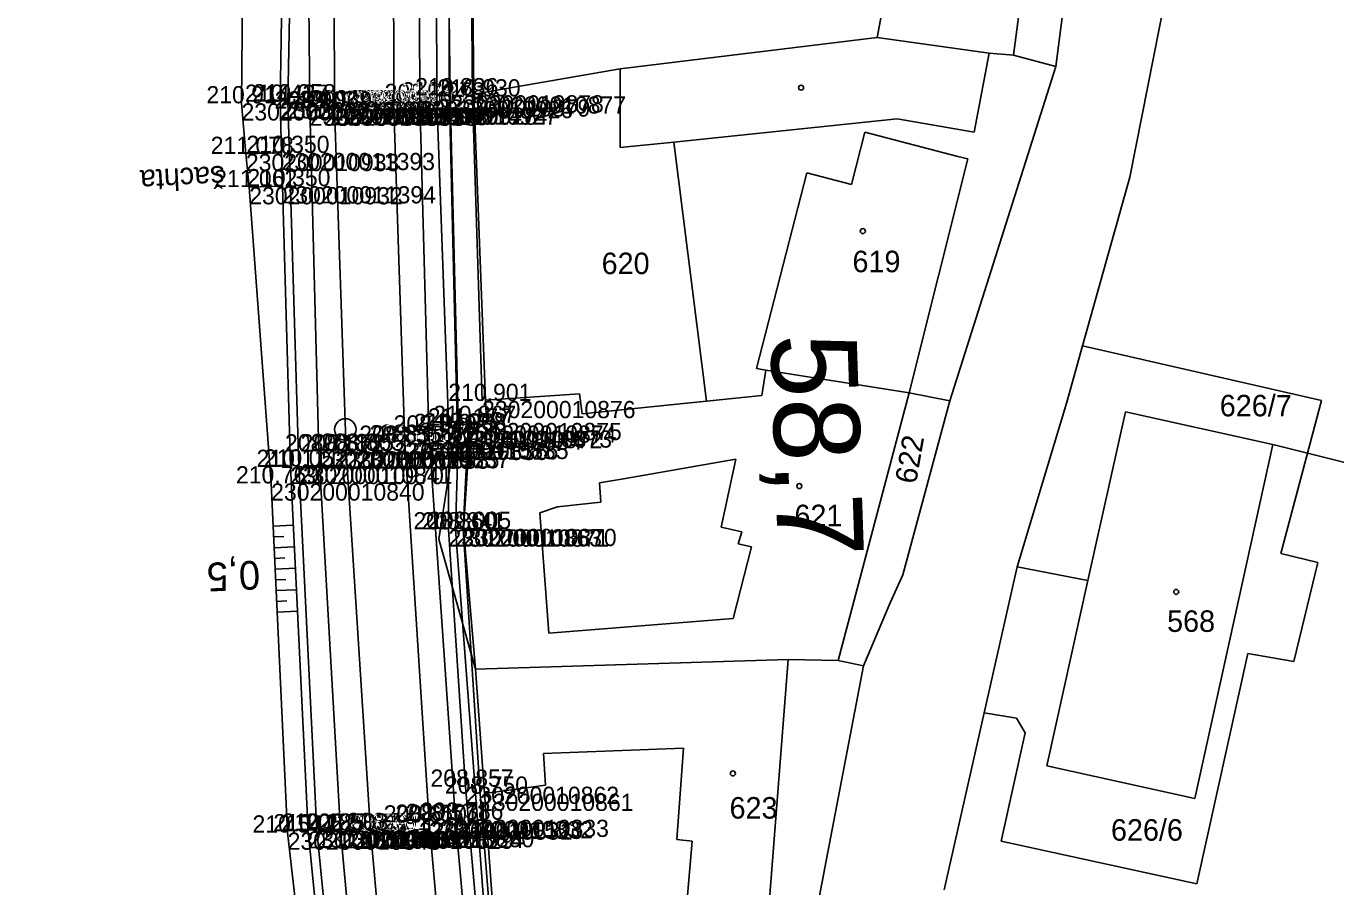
# Model space of a CAD drawing. Extents: x -563148 to -561712, y -1182311 to -1179502.
# Drawn here: x -562591.4 to -562500, y -1180898.9 to -1180838.9 of the extents above; entities that cross this region are included whole.
import ezdxf

# ---------------------------------------------------------------- set-up
doc = ezdxf.new("R2010")
doc.units = 0
for name, color, linetype in [('Vrstva 1', 7, 'Continuous'), ('Vrstva 13', 7, 'Continuous'), ('Vrstva 17', 7, 'Continuous'), ('Vrstva 23', 7, 'Continuous'), ('Vrstva 4', 7, 'Continuous'), ('Vrstva 47', 7, 'Continuous'), ('Vrstva 48', 7, 'Continuous'), ('Vrstva 49', 7, 'Continuous'), ('Vrstva 53', 7, 'Continuous'), ('Vrstva 55', 7, 'Continuous'), ('Vrstva 56', 7, 'Continuous'), ('Vrstva 57', 7, 'Continuous'), ('Vrstva 60', 7, 'Continuous'), ('Vrstva 61', 7, 'Continuous'), ('Vrstva 7', 7, 'Continuous')]:
    doc.layers.add(name, color=color, linetype=linetype)

msp = doc.modelspace()

# ---------------------------------------------------------------- linework, layer by layer
at = {"layer": 'Vrstva 1'}
for points in [[(-562568.447, -1180769.256), (-562569.304, -1180793.968), (-562569.923, -1180820.538), (-562569.851, -1180844.577), (-562569.048, -1180868.505), (-562567.339, -1180894.985), (-562565.256, -1180918.218), (-562562.828, -1180942.165), (-562560.347, -1180966.087), (-562558.006, -1180988.683), (-562555.657, -1181011.477), (-562554.518, -1181022.359), (-562552.403, -1181042.927), (-562550.106, -1181065.457), (-562547.968, -1181086.047), (-562545.847, -1181106.654), (-562542.313, -1181141.048), (-562539.775, -1181165.619)], [(-562564.303, -1180769.263), (-562565.158, -1180794.441), (-562565.748, -1180820.49), (-562565.701, -1180844.542), (-562564.942, -1180867.892), (-562563.243, -1180894.349), (-562561.18, -1180917.623), (-562558.766, -1180941.515), (-562556.288, -1180965.419), (-562553.951, -1180988.015), (-562551.606, -1181010.711), (-562550.463, -1181021.746), (-562548.34, -1181042.363), (-562545.995, -1181064.902), (-562543.875, -1181085.505), (-562541.786, -1181105.972), (-562538.225, -1181140.466), (-562535.703, -1181164.996)]]:
    msp.add_lwpolyline(points, dxfattribs=at)
at = {"layer": 'Vrstva 13'}
for points in [[(-562557.976, -1181010.58), (-562558, -1181010.307), (-562558.079, -1181009.424), (-562559.927, -1180988.799), (-562562.266, -1180966.351), (-562564.717, -1180942.596), (-562567.303, -1180918.218), (-562569.432, -1180894.97), (-562570.95, -1180868.529), (-562571.576, -1180844.614), (-562571.801, -1180820.205), (-562571.006, -1180793.955), (-562570.112, -1180769.35), (-562569.341, -1180744.38), (-562569.271, -1180721.9), (-562569.501, -1180697.948), (-562571.023, -1180670.137), (-562572.171, -1180659.346), (-562572.635, -1180659.406), (-562573.467, -1180659.616), (-562573.33, -1180660.858)], [(-562560.728, -1180762.443), (-562561.766, -1180795.946), (-562562.056, -1180821.54), (-562561.768, -1180843.69), (-562561.192, -1180867.061), (-562561.397, -1180873.968), (-562559.12, -1180904.019)], [(-562561.149, -1181009.131), (-562561.24, -1181008.764), (-562559.947, -1181008.525), (-562560.154, -1181006.289), (-562562.147, -1180984.227), (-562564.005, -1180966.506), (-562565.277, -1180955.253), (-562566.403, -1180942.673), (-562569.1, -1180918.713), (-562570.551, -1180906.501), (-562571.678, -1180895.015), (-562572.932, -1180869.607), (-562573.483, -1180850.031), (-562573.549, -1180847.711), (-562573.649, -1180844.142), (-562573.538, -1180836.828), (-562574.031, -1180828.645), (-562574.084, -1180821.529), (-562574.422, -1180808.724), (-562574.116, -1180795.427), (-562573.88, -1180788.802), (-562572.624, -1180769.58)], [(-562572.217, -1180769.564), (-562573.373, -1180788.797), (-562573.562, -1180795.348), (-562573.924, -1180808.763), (-562573.634, -1180821.501), (-562573.47, -1180828.715), (-562572.964, -1180836.872), (-562573.105, -1180844.114), (-562572.333, -1180869.578), (-562571.079, -1180894.971), (-562569.955, -1180906.437), (-562568.504, -1180918.644), (-562565.806, -1180942.613), (-562564.68, -1180955.193), (-562563.435, -1180966.477), (-562561.225, -1180988.666), (-562559.67, -1181006.209), (-562559.413, -1181008.813), (-562561.149, -1181009.131)], [(-562559.663, -1180903.711), (-562560.701, -1180891.906), (-562561.896, -1180873.961), (-562561.862, -1180867.101), (-562562.709, -1180843.979), (-562562.772, -1180820.658), (-562562.354, -1180796.537), (-562561.447, -1180770.019)]]:
    msp.add_lwpolyline(points, dxfattribs=at)
at = {"layer": 'Vrstva 17'}
msp.add_lwpolyline([(-562559.404, -1180772.036), (-562560.194, -1180796.136), (-562560.44, -1180820.571), (-562560.214, -1180843.77), (-562559.552, -1180865.006)], dxfattribs=at)
at = {"layer": 'Vrstva 23'}
msp.add_lwpolyline([(-562560.511, -1180866.54), (-562560.868, -1180873.926), (-562559.697, -1180892.393), (-562558.883, -1180902.514), (-562557.847, -1180907.545)], dxfattribs=at)
at = {"layer": 'Vrstva 4'}
for points in [[(-562548.401, -1181107.417), (-562550.317, -1181086.48), (-562552.348, -1181066.066), (-562554.262, -1181043.149), (-562556.331, -1181022.59), (-562557.976, -1181010.58), (-562558, -1181010.307), (-562558.079, -1181009.424), (-562559.927, -1180988.799), (-562562.266, -1180966.351), (-562564.717, -1180942.596), (-562567.303, -1180918.218), (-562569.432, -1180894.97), (-562570.95, -1180868.529), (-562571.576, -1180844.614), (-562571.801, -1180820.205), (-562571.006, -1180793.955), (-562570.112, -1180769.35), (-562569.341, -1180744.38), (-562569.271, -1180721.9), (-562569.501, -1180697.948), (-562571.023, -1180670.137), (-562572.171, -1180659.346)], [(-562561.997, -1180660.623), (-562561.57, -1180669.053), (-562560.795, -1180699.571), (-562561.474, -1180721.983), (-562562.677, -1180769.239), (-562563.536, -1180794.555), (-562563.999, -1180820.485), (-562563.902, -1180844.088), (-562563.277, -1180867.211), (-562561.411, -1180894.209), (-562559.327, -1180917.369), (-562556.979, -1180941.413), (-562554.469, -1180965.098), (-562552.194, -1180988.078), (-562550.096, -1181008.72), (-562550.049, -1181009.182), (-562549.687, -1181012.277), (-562549.184, -1181015.02), (-562548.066, -1181022.403), (-562546.039, -1181042.458), (-562543.415, -1181064.622), (-562541.447, -1181085.622), (-562540.154, -1181099.369), (-562539.809, -1181101.815)]]:
    msp.add_lwpolyline(points, dxfattribs=at)
at = {"layer": 'Vrstva 47'}
msp.add_lwpolyline([(-562576.036, -1180847.781), (-562573.549, -1180847.711), (-562573.483, -1180850.031), (-562575.801, -1180850.097), (-562576.036, -1180847.781)], dxfattribs=at)
at = {"layer": 'Vrstva 48'}
for p, q in [((-562574.133, -1180873.74), (-562572.731, -1180873.674)), ((-562574.098, -1180874.489), (-562573.396, -1180874.456)), ((-562574.062, -1180875.239), (-562572.657, -1180875.172)), ((-562574.027, -1180875.988), (-562573.324, -1180875.955)), ((-562573.991, -1180876.737), (-562572.583, -1180876.67)), ((-562573.956, -1180877.486), (-562573.251, -1180877.453)), ((-562573.92, -1180878.235), (-562572.509, -1180878.169)), ((-562573.885, -1180878.984), (-562573.179, -1180878.951)), ((-562573.85, -1180879.734), (-562572.436, -1180879.667))]:
    msp.add_line(p, q, dxfattribs=at)
at = {"layer": 'Vrstva 49'}
for points in [[(-562607.064, -1180549.862), (-562600.314, -1180558.283), (-562595.543, -1180566.426), (-562592.496, -1180573.315), (-562587.393, -1180592.43), (-562581.787, -1180618.444), (-562580.686, -1180630.779), (-562580.558, -1180637.368), (-562579.835, -1180644.397), (-562578.413, -1180651.095), (-562577.117, -1180660.503), (-562575.242, -1180669.932), (-562574.805, -1180684.994), (-562573.827, -1180697.073), (-562573.884, -1180726.371), (-562573.545, -1180743.64), (-562573.704, -1180769.923), (-562575.516, -1180794.984), (-562576.126, -1180821.969), (-562576.339, -1180844.251), (-562576.036, -1180847.781)], [(-562572.624, -1180769.58), (-562573.88, -1180788.802), (-562574.116, -1180795.427), (-562574.422, -1180808.724), (-562574.084, -1180821.529), (-562574.031, -1180828.645), (-562573.538, -1180836.828), (-562573.649, -1180844.142), (-562573.549, -1180847.711), (-562573.483, -1180850.031), (-562572.932, -1180869.607), (-562571.678, -1180895.015), (-562570.551, -1180906.501), (-562569.1, -1180918.713), (-562566.403, -1180942.673), (-562565.277, -1180955.253), (-562564.005, -1180966.506), (-562562.147, -1180984.227), (-562560.154, -1181006.289), (-562559.947, -1181008.525), (-562561.24, -1181008.764)], [(-562575.801, -1180850.097), (-562574.274, -1180870.757), (-562573.123, -1180895.103), (-562570.405, -1180918.84), (-562567.628, -1180942.893), (-562565.837, -1180965.772), (-562563.388, -1180986.541), (-562561.24, -1181008.764)]]:
    msp.add_lwpolyline(points, dxfattribs=at)
at = {"layer": 'Vrstva 53'}
for p, q in [((-562561.81, -1180811.3), (-562561.86, -1180843.17)), ((-562561.86, -1180843.17), (-562561.3, -1180866.41)), ((-562561.3, -1180866.41), (-562562.56, -1180874.65)), ((-562562.56, -1180874.65), (-562560.01, -1180883.71)), ((-562560.01, -1180883.71), (-562559.38, -1180892.38)), ((-562559.38, -1180892.38), (-562558.65, -1180902.29))]:
    msp.add_line(p, q, dxfattribs=at)
at = {"layer": 'Vrstva 55'}
for p, q in [((-562560.47, -1180816.34), (-562560.12, -1180843.61)), ((-562519.5, -1180841.68), (-562518.27, -1180832.07)), ((-562531.98, -1180839.66), (-562531.53, -1180837.31)), ((-562531.98, -1180839.66), (-562549.91, -1180841.84)), ((-562524.16, -1180840.76), (-562531.98, -1180839.66)), ((-562522.46, -1180840.9), (-562524.16, -1180840.76)), ((-562526.92, -1180864.99), (-562519.5, -1180841.68)), ((-562519.5, -1180841.68), (-562522.46, -1180840.9)), ((-562549.91, -1180841.84), (-562560.12, -1180843.61)), ((-562549.91, -1180847.34), (-562549.91, -1180841.84)), ((-562560.12, -1180843.61), (-562559.32, -1180864.94)), ((-562546.18, -1180846.95), (-562549.91, -1180847.34)), ((-562543.88, -1180865.01), (-562546.18, -1180846.95)), ((-562518.74, -1180865.08), (-562517.64, -1180861.16)), ((-562517.64, -1180861.16), (-562500.96, -1180864.98)), ((-562539.74, -1180862.86), (-562540.02, -1180864.62)), ((-562529.75, -1180864.45), (-562539.74, -1180862.86)), ((-562552.75, -1180864.51), (-562559.32, -1180864.94)), ((-562552.56, -1180865.9), (-562552.75, -1180864.51)), ((-562540.02, -1180864.62), (-562543.88, -1180865.01)), ((-562529.75, -1180864.45), (-562534.69, -1180883.11)), ((-562526.92, -1180864.99), (-562529.75, -1180864.45)), ((-562559.32, -1180864.94), (-562559.25, -1180866.36)), ((-562543.88, -1180865.01), (-562552.56, -1180865.9)), ((-562530.2, -1180877.13), (-562526.92, -1180864.99)), ((-562518.74, -1180865.08), (-562522.2, -1180876.57)), ((-562500.96, -1180864.98), (-562501.94, -1180868.65)), ((-562560.37, -1180866.53), (-562561.3, -1180866.41)), ((-562559.25, -1180866.36), (-562560.37, -1180866.53)), ((-562517.27, -1180877.53), (-562514.66, -1180865.76)), ((-562514.66, -1180865.76), (-562504.37, -1180868.05)), ((-562504.37, -1180868.05), (-562509.82, -1180892.74)), ((-562504.37, -1180868.05), (-562501.94, -1180868.65)), ((-562501.94, -1180868.65), (-562503.8, -1180875.64)), ((-562501.94, -1180868.65), (-562498.7, -1180869.45)), ((-562503.8, -1180875.64), (-562501.22, -1180876.28)), ((-562501.22, -1180876.28), (-562502.89, -1180883.18)), ((-562531.08, -1180879.09), (-562530.2, -1180877.13)), ((-562524.51, -1180886.75), (-562522.2, -1180876.57)), ((-562522.2, -1180876.57), (-562517.27, -1180877.53)), ((-562520.14, -1180890.46), (-562517.27, -1180877.53)), ((-562532.93, -1180883.47), (-562531.08, -1180879.09)), ((-562506.12, -1180882.61), (-562509.68, -1180898.68)), ((-562502.89, -1180883.18), (-562506.12, -1180882.61)), ((-562538.19, -1180883.04), (-562560.01, -1180883.71)), ((-562534.69, -1180883.11), (-562538.19, -1180883.04)), ((-562536.15, -1180900.24), (-562532.93, -1180883.47)), ((-562532.93, -1180883.47), (-562534.69, -1180883.11)), ((-562527.31, -1180899.09), (-562524.51, -1180886.75)), ((-562524.51, -1180886.75), (-562522.26, -1180887.12)), ((-562522.26, -1180887.12), (-562521.66, -1180888.15)), ((-562523.32, -1180895.71), (-562521.66, -1180888.15)), ((-562509.82, -1180892.74), (-562520.14, -1180890.46)), ((-562509.68, -1180898.68), (-562523.32, -1180895.71))]:
    msp.add_line(p, q, dxfattribs=at)
at = {"layer": 'Vrstva 56'}
for p, q in [((-562520.6, -1180826.79), (-562522.46, -1180840.9)), ((-562514.35, -1180849.4), (-562510.87, -1180831.78)), ((-562524.16, -1180840.76), (-562525.2, -1180846.26)), ((-562530.59, -1180845.33), (-562546.18, -1180846.95)), ((-562525.2, -1180846.26), (-562530.59, -1180845.33)), ((-562533.76, -1180849.91), (-562532.85, -1180846.26)), ((-562532.85, -1180846.26), (-562526.34, -1180847.95)), ((-562525.66, -1180848.13), (-562529.75, -1180864.45)), ((-562526.34, -1180847.95), (-562525.66, -1180848.13)), ((-562540.4, -1180862.75), (-562536.89, -1180849.09)), ((-562536.89, -1180849.09), (-562533.76, -1180849.91)), ((-562517.64, -1180861.16), (-562514.35, -1180849.4)), ((-562539.74, -1180862.86), (-562540.4, -1180862.75)), ((-562560.37, -1180866.53), (-562560.86, -1180873.92)), ((-562549.68, -1180870.43), (-562541.84, -1180869.06)), ((-562541.84, -1180869.06), (-562542.86, -1180873.81)), ((-562551.35, -1180870.72), (-562549.68, -1180870.43)), ((-562551.27, -1180872.06), (-562551.35, -1180870.72)), ((-562555.53, -1180872.8), (-562554.28, -1180872.38)), ((-562554.9, -1180881.19), (-562555.53, -1180872.8)), ((-562554.28, -1180872.38), (-562551.27, -1180872.06)), ((-562560.86, -1180873.92), (-562560.01, -1180883.71)), ((-562542.86, -1180873.81), (-562541.42, -1180874.14)), ((-562541.42, -1180874.14), (-562541.69, -1180874.96)), ((-562540.75, -1180875.17), (-562542.03, -1180880.17)), ((-562541.69, -1180874.96), (-562540.75, -1180875.17)), ((-562542.03, -1180880.17), (-562554.9, -1180881.19)), ((-562538.19, -1180883.04), (-562539.49, -1180899.74)), ((-562545.5, -1180889.22), (-562555.27, -1180889.6)), ((-562545.97, -1180895.59), (-562545.5, -1180889.22)), ((-562555.27, -1180889.6), (-562555.13, -1180891.8)), ((-562555.13, -1180891.8), (-562559.38, -1180892.38)), ((-562544.9, -1180895.7), (-562545.97, -1180895.59)), ((-562545.21, -1180899.5), (-562544.9, -1180895.7))]:
    msp.add_line(p, q, dxfattribs=at)
at = {"layer": 'Vrstva 57'}
for centre in [(-562537.289, -1180843.16), (-562532.98, -1180853.16), (-562537.41, -1180870.94), (-562511.11, -1180878.32), (-562542.049, -1180890.98)]:
    msp.add_circle(centre, 0.175, dxfattribs=at)
at = {"layer": 'Vrstva 60'}
for p, q in [((-562576.339, -1180844.251), (-562576.339, -1180844.251)), ((-562573.649, -1180844.142), (-562573.649, -1180844.142)), ((-562573.105, -1180844.114), (-562573.105, -1180844.114)), ((-562569.128, -1180844.532), (-562569.128, -1180844.532)), ((-562565.701, -1180844.542), (-562565.701, -1180844.542)), ((-562564.98, -1180844.541), (-562564.98, -1180844.541)), ((-562563.902, -1180844.088), (-562563.902, -1180844.088)), ((-562562.709, -1180843.979), (-562562.709, -1180843.979)), ((-562561.768, -1180843.69), (-562561.768, -1180843.69)), ((-562560.214, -1180843.77), (-562560.214, -1180843.77)), ((-562571.576, -1180844.614), (-562571.576, -1180844.614)), ((-562570.574, -1180844.621), (-562570.574, -1180844.621)), ((-562569.851, -1180844.577), (-562569.851, -1180844.577)), ((-562566.422, -1180844.543), (-562566.422, -1180844.543)), ((-562576.036, -1180847.781), (-562576.036, -1180847.781)), ((-562573.549, -1180847.711), (-562573.549, -1180847.711)), ((-562575.801, -1180850.097), (-562575.801, -1180850.097)), ((-562573.483, -1180850.031), (-562573.483, -1180850.031)), ((-562559.552, -1180865.006), (-562559.552, -1180865.006)), ((-562563.277, -1180867.211), (-562563.277, -1180867.211)), ((-562561.862, -1180867.101), (-562561.862, -1180867.101)), ((-562561.192, -1180867.061), (-562561.192, -1180867.061)), ((-562560.889, -1180866.718), (-562560.889, -1180866.718)), ((-562560.511, -1180866.54), (-562560.511, -1180866.54)), ((-562565.661, -1180867.924), (-562565.661, -1180867.924)), ((-562564.942, -1180867.892), (-562564.942, -1180867.892)), ((-562564.223, -1180867.859), (-562564.223, -1180867.859)), ((-562570.95, -1180868.529), (-562570.95, -1180868.529)), ((-562569.766, -1180868.532), (-562569.766, -1180868.532)), ((-562569.048, -1180868.505), (-562569.048, -1180868.505)), ((-562568.33, -1180868.478), (-562568.33, -1180868.478)), ((-562572.932, -1180869.607), (-562572.932, -1180869.607)), ((-562572.333, -1180869.578), (-562572.333, -1180869.578)), ((-562574.274, -1180870.757), (-562574.274, -1180870.757)), ((-562561.896, -1180873.961), (-562561.896, -1180873.961)), ((-562561.397, -1180873.968), (-562561.397, -1180873.968)), ((-562560.868, -1180873.926), (-562560.868, -1180873.926)), ((-562560.701, -1180891.906), (-562560.701, -1180891.906)), ((-562559.697, -1180892.393), (-562559.697, -1180892.393)), ((-562563.963, -1180894.401), (-562563.963, -1180894.401)), ((-562563.243, -1180894.349), (-562563.243, -1180894.349)), ((-562562.524, -1180894.297), (-562562.524, -1180894.297)), ((-562561.411, -1180894.209), (-562561.411, -1180894.209)), ((-562573.123, -1180895.103), (-562573.123, -1180895.103)), ((-562571.678, -1180895.015), (-562571.678, -1180895.015)), ((-562571.079, -1180894.971), (-562571.079, -1180894.971)), ((-562569.432, -1180894.97), (-562569.432, -1180894.97)), ((-562568.056, -1180895.041), (-562568.056, -1180895.041)), ((-562567.339, -1180894.985), (-562567.339, -1180894.985)), ((-562566.623, -1180894.93), (-562566.623, -1180894.93))]:
    msp.add_line(p, q, dxfattribs=at)
at = {"layer": 'Vrstva 7'}
msp.add_line((-562560.891, -1180866.668), (-562560.887, -1180866.768), dxfattribs=at)
for centre, radius in [((-562569.099, -1180866.994), 0.75), ((-562560.889, -1180866.718), 0.5)]:
    msp.add_circle(centre, radius, dxfattribs=at)

# ---------------------------------------------------------------- texts
at = {"layer": 'Vrstva 47'}
msp.add_text('šachta', height=1.5, rotation=183.01222, dxfattribs=at).set_placement((-562577.558, -1180848.603))
at = {"layer": 'Vrstva 48'}
msp.add_text('0,5', height=2, rotation=182.70674, dxfattribs=at).set_placement((-562575.092, -1180876.131))
at = {"layer": 'Vrstva 57'}
for s, p in [('619', (-562533.702, -1180856.03)), ('620', (-562551.208, -1180856.162)), ('626/7', (-562508.07, -1180866.08)), ('621', (-562537.755, -1180873.74)), ('568', (-562511.745, -1180881.11)), ('623', (-562542.281, -1180894.13)), ('626/6', (-562515.662, -1180895.67))]:
    msp.add_text(s, height=1.5, dxfattribs=at).set_placement(p)
msp.add_text('622', height=1.5, rotation=80.14734, dxfattribs=at).set_placement((-562529.267, -1180870.847))
at = {"layer": 'Vrstva 60'}
for s, p in [('230200010936', (-562576.339, -1180845.451)), ('230200010935', (-562573.649, -1180845.342)), ('230200010934', (-562573.105, -1180845.314)), ('230200010929', (-562569.128, -1180845.732)), ('230200010928', (-562566.422, -1180845.743)), ('230200011474', (-562565.701, -1180845.742)), ('230200010927', (-562564.98, -1180845.741)), ('230200010926', (-562563.902, -1180845.288)), ('230200010879', (-562562.709, -1180845.179)), ('230200010878', (-562561.768, -1180844.89)), ('230200010877', (-562560.214, -1180844.97)), ('230200010931', (-562571.576, -1180845.814)), ('230200010930', (-562570.574, -1180845.821)), ('230200011473', (-562569.851, -1180845.777)), ('230200010933', (-562576.036, -1180848.981)), ('230200011393', (-562573.549, -1180848.911)), ('230200011394', (-562573.483, -1180851.231)), ('230200010932', (-562575.801, -1180851.297)), ('230200010876', (-562559.552, -1180866.206)), ('230200010834', (-562563.277, -1180868.411)), ('230200010872', (-562561.862, -1180868.301)), ('230200010873', (-562561.192, -1180868.261)), ('230200010874', (-562560.889, -1180867.918)), ('230200010875', (-562560.511, -1180867.74)), ('230200010836', (-562565.661, -1180869.124)), ('230200011526', (-562564.942, -1180869.092)), ('230200010835', (-562564.223, -1180869.059)), ('230200010839', (-562570.95, -1180869.729)), ('230200010838', (-562569.766, -1180869.732)), ('230200011525', (-562569.048, -1180869.705)), ('230200010837', (-562568.33, -1180869.678)), ('230200010970', (-562572.932, -1180870.807)), ('230200010841', (-562572.333, -1180870.778)), ('230200010840', (-562574.274, -1180871.957)), ('230200010863', (-562561.896, -1180875.161)), ('230200010871', (-562561.397, -1180875.168)), ('230200010870', (-562560.868, -1180875.126)), ('230200010862', (-562560.701, -1180893.106)), ('230200010861', (-562559.697, -1180893.593)), ('230200010831', (-562563.963, -1180895.601)), ('230200011523', (-562563.243, -1180895.549)), ('230200010832', (-562562.524, -1180895.497)), ('230200010833', (-562561.411, -1180895.409)), ('230200010843', (-562573.123, -1180896.303)), ('230200010969', (-562571.678, -1180896.215)), ('230200010842', (-562571.079, -1180896.171)), ('230200010828', (-562569.432, -1180896.17)), ('230200010829', (-562568.056, -1180896.241)), ('230200011524', (-562567.339, -1180896.185)), ('230200010830', (-562566.623, -1180896.13))]:
    msp.add_text(s, height=1.2, dxfattribs=at).set_placement(p)
at = {"layer": 'Vrstva 61'}
for s, p in [('210.836', (-562564.22, -1180843.69)), ('210.930', (-562562.665, -1180843.77)), ('210.914', (-562578.79, -1180844.251)), ('210.437', (-562576.101, -1180844.142)), ('210.058', (-562575.559, -1180844.114)), ('208.907', (-562574.028, -1180844.614)), ('209.069', (-562573.028, -1180844.621)), ('209.026', (-562572.303, -1180844.577)), ('209.026', (-562571.58, -1180844.532)), ('209.086', (-562568.874, -1180844.543)), ('209.040', (-562568.152, -1180844.542)), ('209.040', (-562567.431, -1180844.541)), ('208.784', (-562566.353, -1180844.088)), ('210.978', (-562565.163, -1180843.979)), ('211.078', (-562578.49, -1180847.781)), ('210.350', (-562576, -1180847.711)), ('211.062', (-562578.249, -1180850.097)), ('210.350', (-562575.934, -1180850.031)), ('210.901', (-562561.909, -1180865.006)), ('211.177', (-562563.341, -1180866.718)), ('210.867', (-562562.963, -1180866.54)), ('208.548', (-562565.731, -1180867.211)), ('210.975', (-562564.318, -1180867.101)), ('210.908', (-562563.646, -1180867.061)), ('208.711', (-562573.307, -1180868.529)), ('208.872', (-562572.214, -1180868.532)), ('208.805', (-562571.504, -1180868.505)), ('208.805', (-562570.786, -1180868.478)), ('208.855', (-562568.117, -1180867.924)), ('208.816', (-562567.394, -1180867.892)), ('208.816', (-562566.675, -1180867.859)), ('210.111', (-562575.289, -1180869.607)), ('210.052', (-562574.781, -1180869.578)), ('210.769', (-562576.728, -1180870.757)), ('208.860', (-562564.347, -1180873.961)), ('208.841', (-562563.754, -1180873.968)), ('209.005', (-562563.324, -1180873.926)), ('208.857', (-562563.153, -1180891.906)), ('208.750', (-562562.148, -1180892.393)), ('210.544', (-562575.574, -1180895.103)), ('210.222', (-562574.126, -1180895.015)), ('210.185', (-562573.535, -1180894.971)), ('208.503', (-562571.884, -1180894.97)), ('208.626', (-562570.508, -1180895.041)), ('208.591', (-562569.696, -1180894.985)), ('208.591', (-562568.98, -1180894.93)), ('208.610', (-562566.414, -1180894.401)), ('208.571', (-562565.6, -1180894.349)), ('208.571', (-562564.881, -1180894.297)), ('208.386', (-562563.863, -1180894.209))]:
    msp.add_text(s, height=1.2, dxfattribs=at).set_placement(p)
at = {"layer": 'Vrstva 7'}
msp.add_text('58,7', height=6, rotation=271.92207, dxfattribs=at).set_placement((-562539.417, -1180860.392))

doc.saveas('drawing.dxf')
